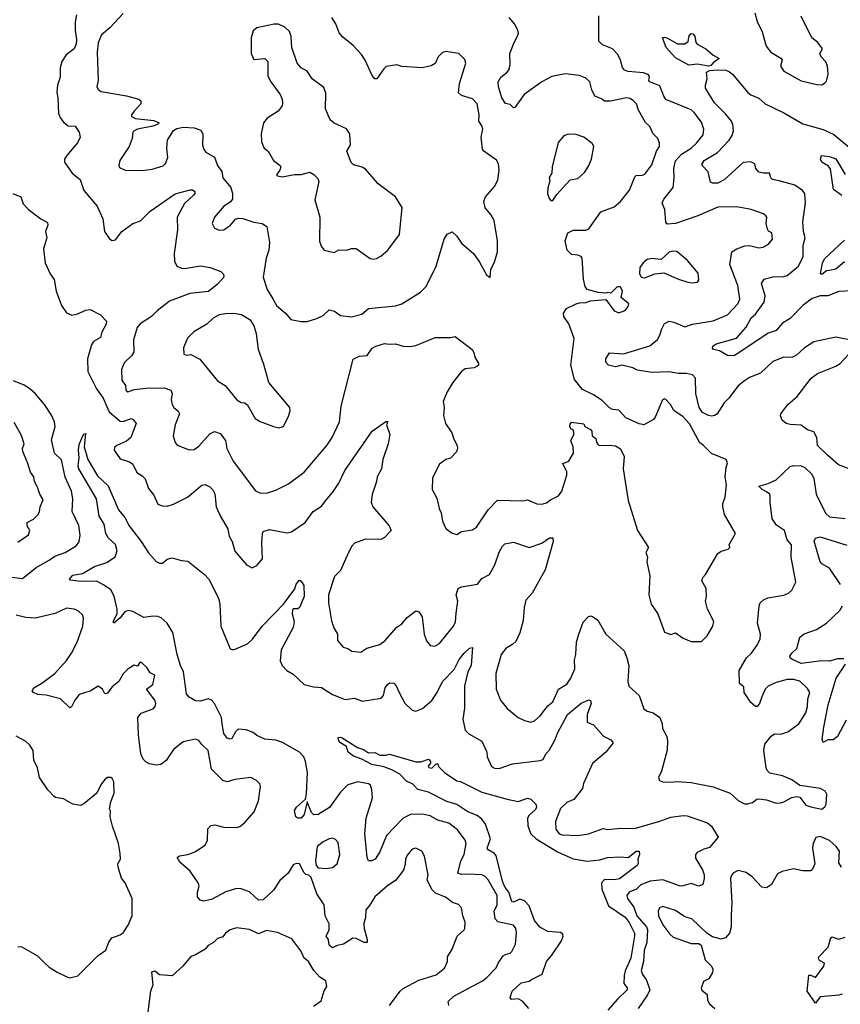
# Model space of a CAD drawing. Extents: x 1690054 to 1842981, y 782881 to 914114.
# Tile 589 of 656: x 1817007 to 1822223, y 847392 to 853651. Entities that reach past the tile are written whole.
import ezdxf

# ---------------------------------------------------------------- set-up
doc = ezdxf.new("R2010")
doc.units = 0

msp = doc.modelspace()

# ---------------------------------------------------------------- linework, layer by layer
at = {"layer": '0CON10XD'}
for points in [[(1817665, 853689.4), (1817580.5, 853599.5), (1817527.3, 853555), (1817505, 853503.3), (1817499.7, 853445), (1817504.5, 853265.5), (1817496.9, 853225), (1817506.9, 853205), (1817525, 853193.5), (1817685, 853166.6), (1817764, 853145), (1817776.2, 853135), (1817776.2, 853115), (1817735, 853068.8), (1817718, 853045), (1817718, 853035), (1817742.6, 853022.6), (1817859.2, 853009.2), (1817892.5, 852995), (1817882.5, 852985), (1817853.8, 852975), (1817756.2, 852955), (1817734.2, 852945), (1817725.8, 852935), (1817720.8, 852895), (1817702.5, 852845), (1817644.2, 852755), (1817635.8, 852725), (1817641.1, 852711.1), (1817677.5, 852695), (1817785, 852691.7), (1817849.1, 852700.9), (1817917.8, 852722.2), (1817932.6, 852737.4), (1817948.9, 852775), (1817941.9, 852835), (1817945.8, 852885), (1817984.5, 852945.5), (1818005, 852958.6), (1818045, 852967.3), (1818115, 852963.6), (1818158.7, 852948.7), (1818170, 852925), (1818168.1, 852855), (1818178, 852825), (1818189.5, 852809.5), (1818245, 852776.7), (1818265, 852723.8), (1818292.5, 852685), (1818298.1, 852645), (1818348, 852585), (1818360, 852545), (1818359.5, 852510.5), (1818345, 852490), (1818305, 852466), (1818244, 852395), (1818230, 852355), (1818245, 852326.7), (1818275, 852312), (1818305, 852316), (1818346.2, 852345), (1818377.7, 852382.3), (1818395, 852390), (1818425, 852387.5), (1818495, 852363.3), (1818547.5, 852355), (1818577, 852337), (1818594.3, 852234.3), (1818589.5, 852185), (1818572.5, 852135), (1818554.4, 852015), (1818580, 851935), (1818615.6, 851875.6), (1818640, 851835), (1818695.4, 851785.4), (1818730, 851745), (1818795, 851731.9), (1818835, 851733.3), (1818895, 851751.4), (1818935, 851770.8), (1818975, 851807.1), (1819007.9, 851797.9), (1819045, 851770), (1819115, 851762.2), (1819181.7, 851778.3), (1819225, 851815.6), (1819395, 851832.5), (1819435.5, 851844.5), (1819555, 851918.1), (1819591.4, 851955), (1819654.3, 852085), (1819705, 852256.2), (1819725, 852288), (1819755, 852302), (1819785.5, 852275.5), (1819815, 852230), (1819892.7, 852162.7), (1819928.8, 852108.8), (1819975, 852030), (1819998.3, 852011.7), (1820002.5, 852065), (1820025, 852110), (1820043.3, 852175), (1820043.3, 852245), (1820023.3, 852375), (1820002.3, 852412.3), (1819966.7, 852455), (1819956.2, 852495), (1819968.8, 852525), (1820026.8, 852593.2), (1820046.6, 852633.4), (1820055.7, 852695), (1820050, 852735), (1820038.3, 852758.3), (1819956.2, 852815), (1819947.9, 852827.9), (1819940.6, 852905), (1819951.1, 852955), (1819945.5, 852975.5), (1819924.6, 853005), (1819927.5, 853045), (1819914.3, 853115), (1819885, 853147.8), (1819815, 853168.8), (1819796.2, 853185), (1819802, 853245), (1819842, 853375), (1819837.3, 853397.3), (1819797.5, 853435), (1819715, 853448), (1819695, 853441.2), (1819666.2, 853415), (1819647.3, 853372.7), (1819621.7, 853358.3), (1819585, 853349.2), (1819565, 853344.3), (1819435, 853354.3), (1819405, 853364.2), (1819337.3, 853352.7), (1819320.7, 853339.3), (1819276, 853275), (1819265, 853273.8), (1819246.8, 853296.8), (1819203, 853393), (1819179.1, 853429.1), (1819126.6, 853486.6), (1819059.8, 853539.8), (1819037.1, 853567.1), (1819017.1, 853625), (1818990.4, 853665)], [(1821679.4, 853695), (1821695, 853640), (1821726.1, 853573.9), (1821753, 853483), (1821781.2, 853445), (1821845, 853406), (1821853.8, 853395), (1821843.8, 853355), (1821864.4, 853324.4), (1821975, 853262.9), (1822075, 853238.8), (1822105, 853237.5), (1822123.6, 853246.4), (1822135, 853260), (1822146, 853305), (1822141.4, 853355), (1822132.1, 853382.1), (1822101.2, 853415), (1822093.8, 853435), (1822110, 853465), (1822081.2, 853505), (1822042.5, 853535), (1821975, 853673.8)], [(1817367.9, 853682.1), (1817359.2, 853635), (1817358.5, 853585), (1817367.2, 853525), (1817365, 853496.7), (1817352.9, 853465), (1817303, 853427), (1817274.4, 853385), (1817264.3, 853345), (1817264.4, 853285.6), (1817246, 853235), (1817242.1, 853187.9), (1817249.4, 853155), (1817254.3, 853055), (1817265.7, 853025), (1817286.4, 852996.4), (1817315, 852975.7), (1817360, 852975), (1817384.3, 852935), (1817390.6, 852905), (1817375, 852868.8), (1817304, 852785), (1817292, 852765), (1817292, 852745), (1817340, 852675), (1817392, 852635), (1817414.2, 852565), (1817499.2, 852465), (1817535.7, 852385.7), (1817546.7, 852305), (1817577, 852257), (1817595, 852247.5), (1817615, 852252.5), (1817656.7, 852305), (1817726.7, 852355), (1817775, 852371.9), (1817835, 852434.4), (1817995, 852544), (1818091.1, 852568.9), (1818105, 852568.8), (1818119.1, 852559.1), (1818120, 852545), (1818112.5, 852535), (1818055, 852481.5), (1818007.5, 852395), (1818009.5, 852315), (1817989.5, 852165), (1817991.4, 852115), (1818006, 852085), (1818035, 852071.1), (1818055, 852069.5), (1818155, 852086.4), (1818217.5, 852075), (1818285, 852050), (1818303.1, 852033.1), (1818304.4, 852015), (1818262.5, 851967.5), (1818207.6, 851922.4), (1818088.7, 851911.3), (1817958.9, 851861.1), (1817879.8, 851800.2), (1817845, 851764.3), (1817772.7, 851717.3), (1817753.1, 851695), (1817730, 851615), (1817732.4, 851537.6), (1817716.7, 851513.3), (1817674.3, 851475), (1817664.5, 851455.5), (1817654.3, 851425), (1817655, 851360), (1817680, 851325), (1817681.2, 851295), (1817695, 851284.4), (1817735, 851301.1), (1817810.9, 851309.1), (1817925, 851311.8), (1817967.5, 851295), (1817975.5, 851275.5), (1817970, 851235), (1817975.8, 851205), (1817985.7, 851185.7), (1818013.3, 851163.3), (1818022.9, 851145), (1817994.3, 851075), (1817982.9, 851005), (1817995, 850962.5), (1818007.3, 850947.3), (1818085, 850915.8), (1818115, 850919.2), (1818145, 850940.6), (1818215, 851018.6), (1818245, 851034.3), (1818281.1, 851021.1), (1818315.3, 850975.3), (1818323.1, 850925), (1818364.4, 850845), (1818506, 850656), (1818533.6, 850643.6), (1818575, 850641.2), (1818635, 850660), (1818715, 850701.4), (1818815, 850774.2), (1818959.4, 850945), (1818993.8, 850996.2), (1819039.4, 851095), (1819050.6, 851195), (1819127, 851493), (1819165, 851513.1), (1819215, 851516.9), (1819247.9, 851562.1), (1819270, 851575), (1819325, 851592), (1819355, 851589.2), (1819395, 851590), (1819445, 851575.7), (1819486.8, 851573.2), (1819525, 851580), (1819648.8, 851631.2), (1819745, 851630.6), (1819775, 851638), (1819882.5, 851555), (1819894, 851535), (1819899.2, 851505), (1819922.5, 851465), (1819922.5, 851455), (1819913.6, 851446.4), (1819895, 851438.8), (1819837.7, 851432.3), (1819815, 851413.8), (1819760, 851345), (1819724.6, 851285.4), (1819698.6, 851225), (1819704.4, 851185), (1819700, 851135), (1819714.2, 851085), (1819754.2, 851025), (1819765.6, 850985), (1819786.7, 850945), (1819789.4, 850925), (1819784, 850905), (1819745.5, 850864.5), (1819715, 850854.3), (1819675, 850826.2), (1819630.3, 850739.7), (1819629.2, 850665), (1819659.3, 850609.3), (1819673.1, 850543.1), (1819686.8, 850516.8), (1819694.2, 850464.2), (1819715, 850417.5), (1819755, 850386.7), (1819785, 850378.8), (1819815, 850398), (1819885, 850408.8), (1819911.2, 850425), (1819985.4, 850535), (1820045, 850596.7), (1820205, 850592.9), (1820235, 850600), (1820295, 850572.5), (1820325, 850571.4), (1820355, 850579.2), (1820380.6, 850599.4), (1820431.2, 850625), (1820454, 850655), (1820485.5, 850755), (1820485, 850776.2), (1820460.2, 850829.8), (1820497.8, 850845), (1820526.9, 850895), (1820526, 850935), (1820510, 850975), (1820529.1, 851015), (1820530, 851030), (1820525, 851043.3), (1820510.5, 851050.5), (1820503.3, 851065), (1820505, 851080), (1820515, 851092.5), (1820593, 851083), (1820600, 851065), (1820635, 851046.2), (1820643.8, 851035), (1820646.7, 851005), (1820668.8, 850988.8), (1820673.8, 850965), (1820685, 850948.8), (1820695, 850944), (1820754.4, 850945.6), (1820795, 850941.2), (1820825, 850922.5), (1820850, 850875), (1820843.8, 850795), (1820873.8, 850595), (1820933.3, 850405), (1821003.3, 850295), (1820986.7, 850265), (1820996.7, 850235), (1820993.8, 850205), (1821012, 850115), (1821006, 849995), (1821021.2, 849935), (1821063.9, 849873.9), (1821105, 849757.5), (1821145, 849742.5), (1821175, 849753.8), (1821225, 849718.8), (1821275, 849697.5), (1821340.5, 849699.5), (1821377.5, 849735), (1821413.3, 849795), (1821418.8, 849825), (1821378.8, 849905), (1821366.2, 849955), (1821373.3, 849985), (1821370, 850035), (1821343.3, 850085), (1821348.8, 850105), (1821366.2, 850125), (1821445, 850257.5), (1821465, 850273.3), (1821510, 850285), (1821520, 850295), (1821517.5, 850315), (1821556, 850385), (1821488, 850505), (1821476.4, 850553.6), (1821476.7, 850575), (1821491.4, 850615), (1821499.2, 850695), (1821491.2, 850745), (1821496.7, 850805), (1821506.7, 850835), (1821497.5, 850855), (1821405, 850893.3), (1821354.2, 850944.2), (1821330.3, 850960.3), (1821265, 851082.5), (1821225, 851127.5), (1821165, 851166.2), (1821143.8, 851205), (1821115, 851236.7), (1821105, 851240), (1821093.3, 851235), (1821046.5, 851123.5), (1821035, 851108.8), (1820973.6, 851076.4), (1820945, 851081.2), (1820860, 851120), (1820815, 851168.8), (1820775, 851173.8), (1820755, 851183.8), (1820709.7, 851229.7), (1820655, 851266), (1820585, 851299.2), (1820533.1, 851363.1), (1820510, 851455), (1820530.5, 851625), (1820497.4, 851717.4), (1820465.7, 851765), (1820464.4, 851785), (1820482, 851815), (1820543.8, 851845), (1820565, 851851.9), (1820605, 851852.9), (1820635, 851864.2), (1820731.7, 851871.7), (1820785, 851800), (1820815, 851787.5), (1820855, 851803.3), (1820875, 851827.5), (1820878.8, 851845), (1820830, 851885), (1820838.6, 851925), (1820825, 851953.8), (1820805, 851953.8), (1820765, 851912.5), (1820745, 851917.5), (1820735, 851912.5), (1820685, 851916.2), (1820613.3, 851935), (1820600.8, 851955), (1820591.4, 852001.4), (1820581.4, 852135), (1820576.1, 852146.1), (1820555, 852153.5), (1820515, 852157.5), (1820486.7, 852186.7), (1820474, 852245), (1820490.8, 852295), (1820526, 852314), (1820605, 852313.4), (1820625, 852320.5), (1820700.3, 852429.7), (1820785, 852461.8), (1820825, 852496), (1820882.8, 852567.2), (1820917.6, 852652.4), (1820925, 852660), (1820965, 852662.9), (1820980.2, 852669.8), (1821025, 852728.8), (1821054.4, 852815.6), (1821073.8, 852845), (1821073.8, 852865), (1821062.9, 852895), (1821034.4, 852925), (1821011.9, 852971.9), (1820985, 852997.5), (1820941.2, 853075), (1820927.1, 853115), (1820907.4, 853137.4), (1820885, 853150.9), (1820865, 853153.1), (1820762.3, 853132.3), (1820725, 853131.9), (1820705, 853147.1), (1820663.8, 853163.8), (1820644.2, 853205.8), (1820630, 853255), (1820605, 853278.6), (1820565.4, 853295.4), (1820473.8, 853306.2), (1820390.5, 853289.5), (1820325, 853256.8), (1820212.9, 853175), (1820155, 853093.3), (1820145, 853090), (1820125, 853110.8), (1820095, 853118), (1820071.2, 853155), (1820050.4, 853225), (1820048.8, 853255), (1820064.3, 853285), (1820104.4, 853315), (1820117.3, 853335), (1820123.9, 853365), (1820122.9, 853435), (1820149.3, 853505), (1820172.1, 853545), (1820177.1, 853565), (1820173.5, 853585), (1820152.5, 853625), (1820118.6, 853665)], [(1822325, 851607.5), (1822195, 851632), (1822055, 851604.2), (1821996, 851565), (1821945, 851517.5), (1821915, 851504.2), (1821865, 851505.5), (1821795, 851478.9), (1821715, 851404.4), (1821645, 851377.5), (1821614.4, 851355), (1821575, 851324.3), (1821515.7, 851244.3), (1821485.7, 851215), (1821440.8, 851145), (1821426.7, 851135), (1821405, 851131.1), (1821385, 851134.6), (1821347.5, 851155), (1821326.5, 851185), (1821305.8, 851275), (1821303, 851373), (1821282.9, 851392.9), (1821245, 851402.5), (1821195, 851402.4), (1821135, 851413.1), (1821025, 851407.8), (1820935, 851422.5), (1820905, 851437.8), (1820835, 851454), (1820795, 851444.4), (1820748.8, 851455), (1820732.5, 851475), (1820732, 851495), (1820756.4, 851533.6), (1820845, 851526.2), (1821011.7, 851578.3), (1821061.4, 851618.6), (1821076.9, 851645), (1821087.8, 851685), (1821105, 851718.8), (1821135, 851734), (1821165, 851729.2), (1821235, 851697.5), (1821284.5, 851715.5), (1821415, 851736.8), (1821505.7, 851775), (1821572.2, 851845), (1821584.4, 851875), (1821571.2, 851961.2), (1821520.4, 852095), (1821534.4, 852175), (1821565, 852194.4), (1821616, 852214), (1821645, 852215.8), (1821705, 852200.6), (1821733.3, 852205), (1821766.4, 852223.6), (1821793.3, 852255), (1821787.5, 852295), (1821766.1, 852306.1), (1821759.5, 852319.5), (1821752, 852355), (1821756, 852395), (1821750, 852405), (1821735, 852416.2), (1821656.7, 852445), (1821565, 852461.9), (1821445, 852458.5), (1821318.6, 852405), (1821175, 852354.8), (1821121.7, 852351.7), (1821114.6, 852364.6), (1821107, 852445), (1821090.9, 852485), (1821100.5, 852509.5), (1821160, 852585), (1821167.7, 852645), (1821164.7, 852705), (1821176, 852754), (1821214.8, 852795.2), (1821275.4, 852834.6), (1821308.6, 852865), (1821350.7, 852919.3), (1821356.7, 852955), (1821340.2, 853000.2), (1821295, 853060.8), (1821275, 853078.1), (1821115, 853144.4), (1821100.4, 853165), (1821075, 853230), (1821012.5, 853255), (1821007.1, 853265), (1821010, 853290), (1821001.7, 853301.7), (1820973.2, 853313.2), (1820875, 853320.5), (1820850.4, 853330.4), (1820837.9, 853347.9), (1820825, 853393.3), (1820809.5, 853429.5), (1820776, 853466), (1820710.9, 853490.9), (1820688.8, 853515), (1820688.4, 853675)], [(1819255, 852128.8), (1819275, 852133.8), (1819302.3, 852147.7), (1819346.2, 852185), (1819421.2, 852285), (1819437.7, 852457.7), (1819396.2, 852525), (1819285, 852606.7), (1819205, 852700), (1819183.9, 852713.9), (1819128.3, 852728.3), (1819112.9, 852742.9), (1819086.7, 852815), (1819110, 852855), (1819106, 852925), (1819085, 852956), (1819005, 852992.5), (1818980.6, 853015), (1818951.4, 853085), (1818953.6, 853183.6), (1818940.7, 853220.7), (1818865.8, 853275.8), (1818835, 853323.3), (1818795, 853343.8), (1818770, 853375), (1818735.8, 853475), (1818733, 853543), (1818722.5, 853575), (1818692.3, 853602.3), (1818652.2, 853622.2), (1818625, 853623.3), (1818585, 853613.3), (1818515, 853598.9), (1818489.9, 853580.1), (1818478.4, 853535), (1818478.5, 853435), (1818495, 853396.7), (1818565, 853403.3), (1818583.3, 853385), (1818585, 853292.5), (1818603.3, 853255), (1818663.3, 853175), (1818676.1, 853146.1), (1818677.7, 853117.7), (1818675, 853103.3), (1818649.7, 853070.3), (1818580, 853025), (1818556, 852995), (1818540.8, 852925), (1818544.2, 852875), (1818560, 852835), (1818586.2, 852815), (1818620, 852755), (1818663.3, 852725), (1818666.7, 852715), (1818660, 852695), (1818640, 852665), (1818645, 852657.5), (1818675, 852651.2), (1818752.7, 852667.3), (1818795, 852667.5), (1818851.7, 852681.7), (1818877.3, 852667.3), (1818902.3, 852642.3), (1818907.7, 852622.3), (1818882.5, 852505), (1818914, 852396), (1818912.7, 852242.7), (1818922.3, 852212.3), (1818942.5, 852185), (1819005, 852170), (1819035, 852187.5), (1819085, 852186.7), (1819115, 852195.8), (1819145, 852195.6), (1819235, 852133.3), (1819255, 852128.8)], [(1821385, 853354.6), (1821315, 853368.8), (1821261.1, 853361.1), (1821175, 853408.5), (1821115.8, 853475), (1821093.9, 853536.1), (1821105, 853540), (1821125, 853534), (1821187.7, 853497.7), (1821235, 853496.9), (1821257, 853513), (1821261.7, 853548.3), (1821275, 853562.5), (1821285, 853560), (1821297.5, 853545), (1821305.7, 853505.7), (1821313.8, 853495), (1821368.8, 853465), (1821415, 853426.2), (1821452.5, 853405), (1821415, 853377.5), (1821400.7, 853359.3), (1821385, 853354.6)], [(1822296.7, 851926.7), (1822215, 851922.9), (1822145, 851895.4), (1822095, 851896.1), (1822045, 851879.2), (1821985.6, 851835), (1821905, 851751.8), (1821855, 851722.2), (1821815, 851674.6), (1821765, 851657.3), (1821577.3, 851532.7), (1821546.7, 851515), (1821505.7, 851515.7), (1821455, 851546), (1821416.7, 851555), (1821410, 851565), (1821412.5, 851575), (1821435, 851591.1), (1821564.3, 851625.7), (1821625, 851695.6), (1821656.5, 851755), (1821685, 851780), (1821740, 851855), (1821745.3, 851895), (1821723.3, 851975), (1821738.8, 852001.2), (1821795, 852017.1), (1821865, 852019.1), (1821885, 852025.5), (1821957.8, 852085), (1821986.5, 852145), (1821987.8, 852215), (1821999.2, 852265), (1821989.2, 852305), (1821985.6, 852365), (1822001.8, 852485), (1821997.5, 852545), (1821982.9, 852565), (1821935, 852598.5), (1821834.5, 852625.5), (1821792, 852635), (1821782.5, 852645), (1821772.5, 852675), (1821735, 852674.4), (1821705, 852681.9), (1821685.7, 852705), (1821680.8, 852735), (1821655, 852748), (1821605, 852742.9), (1821485, 852632.2), (1821445, 852612.5), (1821411.4, 852611.4), (1821397.5, 852617.5), (1821382.7, 852682.7), (1821344.3, 852724.3), (1821344.4, 852735), (1821357.1, 852755), (1821442.9, 852807.1), (1821517.3, 852885), (1821536.4, 852915), (1821543.8, 852945), (1821539.7, 852985), (1821531.3, 853005), (1821493.1, 853053.1), (1821423, 853123), (1821366.7, 853215), (1821365.5, 853235), (1821376, 853274), (1821372.6, 853317.4), (1821391.7, 853328.3), (1821445, 853331.5), (1821495, 853329.2), (1821519.5, 853319.5), (1821538.9, 853305), (1821635, 853188.6), (1821654.1, 853174.1), (1821705, 853151.8), (1821746, 853115), (1821865, 853057.8), (1821985, 852988.8), (1822115, 852953.1), (1822181.9, 852921.9), (1822295, 852828.1)], [(1820385, 852500), (1820395, 852502.5), (1820420.7, 852539.3), (1820505, 852632.5), (1820555, 852642), (1820599.3, 852680.7), (1820624, 852725), (1820642, 852765), (1820657.5, 852845), (1820645, 852863.8), (1820593.3, 852905), (1820545, 852920), (1820493, 852923), (1820465, 852912.5), (1820430.5, 852869.5), (1820392, 852715), (1820388.8, 852675), (1820373.3, 852645), (1820377.5, 852625), (1820363, 852583), (1820362.5, 852545), (1820372.5, 852515), (1820385, 852500)], [(1822232.9, 852532.9), (1822180.5, 852570.5), (1822160.6, 852700.6), (1822148.8, 852718.8), (1822105, 852745.8), (1822097.3, 852765), (1822102.9, 852787.1), (1822155, 852781.5), (1822195, 852766.2), (1822255, 852666.2)], [(1816963.3, 852545), (1817013.9, 852523.9), (1817029.5, 852479.5), (1817063.3, 852445), (1817140, 852385), (1817182.7, 852362.7), (1817185.8, 852345), (1817170, 852305), (1817179.2, 852265), (1817158.9, 852195), (1817169.1, 852105), (1817200, 852035), (1817225, 852000), (1817237.8, 851925), (1817273.3, 851833.3), (1817305, 851788), (1817337.3, 851772.7), (1817375, 851781.9), (1817426.7, 851805), (1817455, 851809.6), (1817520.4, 851775), (1817558.4, 851735), (1817555.4, 851715), (1817529.1, 851665), (1817520, 851630), (1817475.7, 851605), (1817463.1, 851585), (1817437.5, 851495), (1817438.8, 851415), (1817494, 851305), (1817538.1, 851245), (1817575, 851158.9), (1817645, 851098.1), (1817665, 851097.5), (1817715, 851115.7), (1817728.9, 851108.9), (1817747.1, 851085), (1817713.1, 850995), (1817685, 850972.2), (1817623.8, 850945), (1817609.4, 850930.6), (1817607.1, 850915), (1817645, 850859.2), (1817705, 850840), (1817725.5, 850825.5), (1817751.7, 850771.7), (1817785, 850752), (1817803.2, 850733.2), (1817825, 850670), (1817858.3, 850628.3), (1817885, 850572), (1817911.3, 850561.3), (1817945, 850558.1), (1817985, 850570.6), (1818073.7, 850616.3), (1818165, 850692), (1818185, 850696), (1818215, 850681.4), (1818235, 850662.5), (1818247.6, 850637.6), (1818255.8, 850555), (1818282.1, 850492.1), (1818328.8, 850415), (1818338.3, 850368.3), (1818358, 850335), (1818375, 850272.5), (1818447.5, 850185), (1818485, 850166.7), (1818515, 850181.2), (1818550, 850225), (1818546.7, 850325), (1818549.4, 850385), (1818555, 850398.6), (1818595, 850409.6), (1818705, 850390), (1818735, 850395.7), (1818820.6, 850455), (1818872.5, 850525), (1818925, 850559.4), (1818952.5, 850595), (1819001.9, 850655), (1819034.4, 850705.6), (1819072.5, 850785), (1819248, 851035), (1819335, 851097.5), (1819347, 851097), (1819337.5, 851075), (1819360, 851015), (1819350, 850955), (1819315.8, 850855), (1819305.6, 850795), (1819278.6, 850745), (1819274.4, 850715), (1819247.2, 850632.8), (1819241.5, 850585), (1819250.8, 850555), (1819355, 850433.3), (1819368, 850405), (1819325, 850360), (1819302.3, 850347.7), (1819205, 850348.1), (1819135.5, 850324.5), (1819117.1, 850305), (1819096.6, 850263.4), (1819045, 850150), (1819007.4, 850112.6), (1818970, 849995), (1818969.5, 849945), (1818989.3, 849829.3), (1819004.2, 849785), (1819027.5, 849745), (1819026, 849705), (1819062.6, 849662.6), (1819092.5, 849655), (1819117.7, 849637.7), (1819175, 849630), (1819213.4, 849656.6), (1819295, 849679.5), (1819327, 849703), (1819405, 849790), (1819435, 849811.2), (1819469.3, 849850.7), (1819525, 849894), (1819545, 849886.2), (1819564.3, 849855), (1819578.9, 849745), (1819592.5, 849702.5), (1819615, 849674), (1819645, 849668), (1819675, 849686.2), (1819765, 849796), (1819776.3, 849823.7), (1819780.9, 849879.1)], [(1822249, 852111), (1822195, 852065.6), (1822154.3, 852055.7), (1822135.8, 852054.2), (1822105, 852032), (1822097.5, 852035), (1822110.6, 852105), (1822125, 852133.1), (1822249.7, 852250.3)], [(1821285, 851978.6), (1821315, 851982), (1821323.8, 851995), (1821318.8, 852038.8), (1821251.2, 852121.2), (1821185, 852178), (1821159.5, 852180.5), (1821135, 852173.8), (1821084.1, 852125.9), (1821025, 852132.7), (1820995, 852127.5), (1820970, 852105), (1820949.2, 852075), (1820947.5, 852035), (1820957, 852017), (1820970.7, 852010.7), (1820985, 852011.2), (1821044.4, 852035.6), (1821102.3, 852042.3), (1821195, 852000.6), (1821253.2, 851983.2), (1821285, 851978.6)], [(1818655, 851057.5), (1818675, 851062.5), (1818685, 851070), (1818715, 851130), (1818726.7, 851165), (1818723.3, 851185), (1818590, 851345), (1818558.8, 851458.8), (1818524.2, 851555), (1818512.5, 851655), (1818497.5, 851705), (1818475, 851738.8), (1818415.8, 851775.8), (1818365, 851784), (1818315, 851781.4), (1818275, 851774.2), (1818235.6, 851754.4), (1818196.2, 851715), (1818113.3, 851666.7), (1818074.4, 851625.6), (1818047.5, 851565), (1818050, 851525), (1818065, 851517.5), (1818095, 851523.3), (1818152.5, 851492.5), (1818263.8, 851355), (1818313.3, 851325), (1818386.7, 851235), (1818415, 851217.5), (1818436.4, 851216.4), (1818452.5, 851205), (1818503.8, 851115), (1818535, 851096.2), (1818620, 851065), (1818655, 851057.5)], [(1822325, 850778.6), (1822212.2, 850822.2), (1822142.4, 850882.4), (1822078.1, 850945), (1822074, 850995), (1822055, 851032), (1822015, 851044.3), (1821975, 851072.7), (1821905, 851077.5), (1821880, 851085), (1821854.3, 851105), (1821842.4, 851132.4), (1821844.4, 851145), (1821889.4, 851205), (1821948.5, 851255), (1822037.2, 851372.8), (1822077.6, 851402.4), (1822195, 851447.5), (1822222, 851465), (1822332.5, 851585)], [(1816957.6, 850107.6), (1817025, 850099.6), (1817112.1, 850167.9), (1817195, 850214.5), (1817229.1, 850240.9), (1817295.8, 850265), (1817365, 850306.9), (1817385, 850331.2), (1817391.8, 850375), (1817381.9, 850435), (1817341.2, 850525), (1817344.5, 850604.5), (1817336.9, 850655), (1817295, 850743.8), (1817272.7, 850852.7), (1817226.9, 850895), (1817209.4, 850980.6), (1817231.9, 851065), (1817227.8, 851095), (1817207.9, 851137.9), (1817164.7, 851204.7), (1817105.6, 851275), (1817071.4, 851305), (1817035, 851328.7), (1816968, 851355)], [(1816995, 850330.6), (1817063, 850377), (1817070, 850405), (1817053.6, 850433.6), (1817053.8, 850455), (1817094.6, 850475.4), (1817123.8, 850505), (1817132, 850525), (1817136.2, 850555), (1817155, 850600), (1817134, 850635), (1817120.3, 850680.3), (1817101.4, 850715), (1817095.8, 850745), (1817074.3, 850775), (1817059.3, 850829.3), (1817027, 850907), (1817023.5, 850925), (1817035.4, 850955), (1817017.8, 851007.8), (1816970.8, 851090.8)], [(1819734, 847385), (1819729.5, 847410.5), (1819766.4, 847443.6), (1819947.9, 847542.1), (1819976.1, 847563.9), (1820036, 847625), (1820048, 847655), (1820080.3, 847699.7), (1820095, 847710), (1820125, 847717.1), (1820135, 847728), (1820158.8, 847775), (1820165.8, 847845.8), (1820160.8, 847875), (1820146.2, 847895), (1820047.2, 847917.2), (1820030, 847935), (1820022.8, 847985), (1820041.2, 848025), (1820041.8, 848085), (1819985, 848184.5), (1819965.2, 848205.2), (1819945, 848215.4), (1819859.8, 848219.8), (1819815, 848218.2), (1819791.4, 848225), (1819812, 848305), (1819831.8, 848345), (1819845.6, 848415), (1819838.6, 848435), (1819790.6, 848500.6), (1819735, 848543.1), (1819665, 848563.8), (1819615, 848590.4), (1819575, 848599.6), (1819495, 848601.4), (1819445, 848575.5), (1819338.4, 848465), (1819295, 848362), (1819266, 848315), (1819245, 848304), (1819225, 848303.8), (1819215.6, 848325.6), (1819200.8, 848475), (1819210, 848575), (1819249.6, 848705), (1819246.2, 848756.2), (1819235.7, 848785), (1819225, 848792.9), (1819155.5, 848805.5), (1819092.7, 848787.3), (1819045, 848741.4), (1818975.7, 848644.3), (1818905, 848598.8), (1818876.2, 848596.2), (1818861.1, 848611.1), (1818835, 848680), (1818815, 848598.6), (1818795, 848575.8), (1818773.8, 848575), (1818761.9, 848585), (1818754.2, 848625), (1818765.7, 848645), (1818823.6, 848696.4), (1818828.8, 848731.2), (1818836.2, 848865), (1818824.3, 848935), (1818811.9, 848965), (1818784.3, 848995), (1818676.3, 849056.3), (1818635, 849071.9), (1818565, 849078), (1818515, 849101.4), (1818490.8, 849120.8), (1818447.1, 849137.1), (1818395, 849140.5), (1818378.5, 849125), (1818355, 849082.5), (1818345, 849078.6), (1818325, 849083.1), (1818305, 849114), (1818294.6, 849175), (1818288.8, 849215), (1818244.7, 849304.7), (1818225, 849325.7), (1818205, 849334.4), (1818155, 849318.5), (1818125, 849320.4), (1818085, 849344.4), (1818066.3, 849366.3), (1818047.1, 849505), (1818028.1, 849545), (1818006.8, 849616.8), (1817981, 849755), (1817945.1, 849815.1), (1817905, 849849.2), (1817885, 849858.2), (1817855, 849860), (1817795, 849850.6), (1817725, 849888.2), (1817695.4, 849894.6), (1817675, 849886.7), (1817645, 849848.1), (1817604, 849814), (1817600, 849825), (1817626.2, 849873.8), (1817626.9, 849905), (1817606.4, 849986.4), (1817586.2, 850026.2), (1817539.5, 850059.5), (1817495, 850081.1), (1817395, 850080.9), (1817327.5, 850087.5), (1817324, 850095), (1817345, 850120.8), (1817405, 850130.8), (1817482, 850175), (1817560.1, 850199.9), (1817612.8, 850237.2), (1817625.6, 850275), (1817615, 850314.2), (1817570.9, 850355), (1817553.6, 850385), (1817543.6, 850445), (1817511.1, 850495), (1817493.8, 850605), (1817383.5, 850796.5), (1817378.2, 850815), (1817385.5, 850865), (1817380.3, 850915), (1817385, 850950), (1817405, 851002.5), (1817415, 851016.7), (1817425, 851020), (1817415.7, 850935), (1817439.2, 850855), (1817501.4, 850751.4), (1817568, 850688), (1817634.7, 850534.8), (1817675, 850485.7), (1817702.8, 850432.7), (1817778.9, 850335), (1817825, 850262.2), (1817875, 850207.5), (1817895, 850196), (1817915, 850196), (1817945, 850222), (1817975, 850231.2), (1818035, 850213.8), (1818075, 850210), (1818182, 850125), (1818209.2, 850095), (1818269.5, 849975), (1818278.2, 849935), (1818285.6, 849795), (1818345, 849651.1), (1818365, 849646.5), (1818455, 849683.8), (1818487, 849713), (1818547.1, 849795), (1818624.3, 849875), (1818684, 849936), (1818756.1, 850033.9), (1818765, 850062.5), (1818785, 850087.5), (1818795, 850082.5), (1818812, 850055), (1818815.8, 849985), (1818785, 849913.8), (1818775, 849906), (1818745, 849905.7), (1818741.7, 849898.3), (1818738.9, 849875), (1818751.5, 849825), (1818745, 849787.5), (1818668.6, 849645), (1818662.9, 849575), (1818675, 849546.2), (1818703.8, 849515), (1818745, 849491.4), (1818815, 849425.8), (1818875, 849410.6), (1818925, 849405.6), (1818995, 849361.9), (1819075, 849330), (1819135, 849339.2), (1819185, 849318.8), (1819305, 849338), (1819319.2, 849355), (1819330, 849405), (1819343.8, 849425), (1819360, 849435), (1819384.2, 849434.2), (1819395, 849425.8), (1819420.8, 849369.2), (1819455, 849307.1), (1819501.3, 849261.3), (1819525, 849255.8), (1819568.2, 849271.8), (1819627.1, 849322.9), (1819661.4, 849375), (1819695, 849444.5), (1819769.2, 849520.8), (1819801.1, 849585), (1819831.5, 849625), (1819865, 849655.8), (1819885, 849660), (1819877.3, 849545), (1819855.4, 849505), (1819833.6, 849416.4), (1819835.3, 849275), (1819824.7, 849205.3), (1819839.5, 849135), (1819861.2, 849111.2), (1819944.6, 849064.6), (1819975.8, 848995), (1819978, 848965), (1820005, 848904), (1820025, 848893.3), (1820055, 848891.4), (1820139.4, 848920.6), (1820315, 848941.2), (1820335, 848948.8), (1820350.6, 848985), (1820375, 849009.1), (1820409.3, 849070.7), (1820425.3, 849115), (1820488.4, 849235), (1820575, 849307.1), (1820625, 849328.8), (1820635, 849322.5), (1820640, 849305), (1820613.1, 849235), (1820613.8, 849185), (1820655, 849168), (1820716.9, 849096.9), (1820765, 849072.5), (1820780, 849055), (1820733.1, 848995), (1820647.1, 848922.9), (1820590.9, 848795), (1820585, 848764.2), (1820529.2, 848695), (1820484.2, 848675), (1820445, 848637.5), (1820412.2, 848555), (1820415.5, 848505), (1820436.5, 848476.5), (1820455, 848469.2), (1820555, 848466.5), (1820623.3, 848475), (1820715, 848510.5), (1820745, 848504.6), (1820825, 848511.2), (1820915, 848509.3), (1821075, 848555.5), (1821145, 848582.5), (1821225, 848592.3), (1821250.5, 848590.5), (1821378.8, 848545), (1821405, 848523.8), (1821446.2, 848455), (1821391.7, 848388.3), (1821355, 848378.9), (1821312.5, 848357.5), (1821302.9, 848345), (1821302.2, 848322.2), (1821347.6, 848247.6), (1821357.3, 848215), (1821358.6, 848191.4), (1821348.6, 848155), (1821325, 848143.3), (1821275, 848160.5), (1821215, 848143.6), (1821200, 848145), (1821095, 848182.9), (1821015, 848176.1), (1820955, 848151.5), (1820927.1, 848125), (1820880.8, 848105), (1820867.1, 848085), (1820870, 848065), (1820910.7, 848010.7), (1820930, 847955), (1820992.2, 847885), (1820998, 847865), (1820994, 847785), (1820976.4, 847735), (1820971.6, 847665), (1820956.5, 847606.5), (1820965, 847582.5), (1820991.1, 847545), (1821013.1, 847485), (1820998.1, 847451.9), (1820939.2, 847365)], [(1819780.9, 849879.1), (1819791.1, 849955), (1819781.4, 849995), (1819794.2, 850035), (1819815, 850045.6), (1819916.4, 850063.6), (1819945, 850100), (1819994, 850125), (1820027.1, 850185), (1820055, 850266), (1820075, 850304), (1820090.9, 850319.1), (1820145, 850330.8), (1820245, 850295.8), (1820325, 850324), (1820375, 850358), (1820395, 850357.5), (1820398.1, 850335), (1820347.9, 850155), (1820265.4, 850005), (1820225, 849962), (1820212.7, 849915), (1820208.1, 849831.9), (1820186.2, 849753.8), (1820161, 849699), (1820142.5, 849682.5), (1820096, 849655), (1820067.1, 849615), (1820034.3, 849494.3), (1820035.8, 849395), (1820062.5, 849325), (1820105, 849272), (1820175, 849215.8), (1820215.6, 849195.6), (1820253.9, 849186.1), (1820280, 849195), (1820315, 849226), (1820365, 849290), (1820395, 849316), (1820432.2, 849395), (1820485, 849426.9), (1820511.1, 849465), (1820535.5, 849525), (1820532.6, 849582.6), (1820542.7, 849615), (1820547.1, 849695), (1820560.8, 849745), (1820588.7, 849821.3), (1820621.2, 849855), (1820635, 849860.8), (1820648.3, 849858.3), (1820681.2, 849835), (1820732, 849745), (1820848.6, 849638.6), (1820865.4, 849595.4), (1820878.1, 849545), (1820872.5, 849445), (1820879.2, 849415), (1820944.5, 849354.5), (1820975, 849271.2), (1820995, 849256), (1821034.2, 849244.2), (1821075.6, 849215.6), (1821090, 849175), (1821092, 849145), (1821120, 849095), (1821125.7, 849064.3), (1821123.2, 849006.8), (1821086, 848875), (1821067.5, 848835), (1821074.6, 848814.6), (1821095, 848806.9), (1821145, 848803.5), (1821185, 848808.8), (1821275, 848802), (1821416.1, 848773.9), (1821523.8, 848735), (1821575, 848687.5), (1821615, 848666.9), (1821635, 848665.7), (1821665, 848674.3), (1821693.6, 848696.4), (1821705, 848698.1), (1821755, 848693.1), (1821815, 848672), (1821843.9, 848673.9), (1821865, 848678.8), (1821915, 848706.2), (1821945, 848713.3), (1821965, 848710), (1822005, 848657.5), (1822035, 848647.5), (1822105, 848632.5), (1822125, 848647.5), (1822133.3, 848665), (1822137, 848727), (1822126.2, 848746.2), (1822097.5, 848765), (1821965, 848783.3), (1821915, 848818.8), (1821855, 848844), (1821775, 848861.2), (1821758.6, 848878.6), (1821752.9, 848895), (1821738.1, 849005), (1821744.3, 849045), (1821783.9, 849096.1), (1821805, 849110.8), (1821845, 849110.4), (1821890, 849125), (1821959.4, 849175), (1822003.5, 849245), (1822015.5, 849285), (1822016.7, 849335), (1822029.5, 849375), (1822015, 849400), (1821965.4, 849445.4), (1821925, 849457.7), (1821885, 849457.8), (1821815, 849438), (1821764.5, 849415.5), (1821746, 849395), (1821725, 849346.7), (1821709.2, 849305), (1821695, 849286.2), (1821685, 849286.2), (1821655, 849310), (1821613.1, 849375), (1821610, 849410), (1821582, 849432), (1821580.4, 849515), (1821626.3, 849593.7), (1821659.6, 849625), (1821695.5, 849675), (1821713.3, 849715), (1821716.9, 849745), (1821697.5, 849815), (1821706.5, 849925), (1821713.3, 849945), (1821735, 849963.3), (1821763.6, 849976.4), (1821865, 849992.9), (1821894.4, 850005.6), (1821916, 850025), (1821940.8, 850075), (1821911.4, 850235), (1821913.9, 850313.9), (1821885.6, 850345), (1821869.5, 850405), (1821817.8, 850437.8), (1821789.2, 850479.2), (1821776.4, 850585), (1821778.2, 850625), (1821774.5, 850635), (1821755, 850649.5), (1821726.4, 850665), (1821705, 850686.7), (1821765, 850702.9), (1821814.8, 850725.2), (1821905, 850810.6), (1821925, 850816.7), (1821975, 850815.6), (1821998.8, 850805), (1822042.7, 850762.7), (1822054, 850735), (1822068.9, 850635), (1822128.8, 850515), (1822155, 850491.2), (1822255, 850480)], [(1822225, 850060.8), (1822155, 850165.6), (1822105, 850193.1), (1822095, 850204.4), (1822057, 850337), (1822065.6, 850355), (1822095, 850363.5), (1822265, 850310)], [(1819356.9, 847385), (1819424.5, 847475), (1819445, 847493.6), (1819545, 847545.6), (1819655, 847580), (1819707.6, 847622.4), (1819725.7, 847665), (1819725.7, 847695), (1819756.8, 847743.2), (1819787.5, 847825), (1819832, 847865), (1819836, 847875), (1819838.8, 847915), (1819824.3, 847954.3), (1819816, 848005), (1819797, 848027), (1819758.8, 848038.8), (1819713, 848073), (1819649.6, 848099.6), (1819629.4, 848119.4), (1819597.7, 848182.3), (1819604, 848215), (1819580.8, 848335), (1819563.8, 848365), (1819525, 848385.5), (1819502.1, 848377.9), (1819470.6, 848339.4), (1819460, 848315), (1819457.6, 848282.4), (1819445.5, 848244.5), (1819397.9, 848182.1), (1819344.4, 848145), (1819265.3, 848074.7), (1819229.5, 848020.5), (1819206.4, 847993.6), (1819204.4, 847945), (1819193.7, 847906.3), (1819195.6, 847875), (1819216.2, 847805), (1819215.4, 847784.6), (1819196.7, 847785), (1819145, 847811.4), (1819125, 847813.8), (1819065.6, 847774.4), (1819025, 847766), (1818995, 847750.8), (1818975, 847769.2), (1818970, 847805), (1818954.3, 847825), (1818973.5, 847865), (1818974.3, 847904.3), (1818949.4, 847955), (1818941.8, 848025), (1818895.7, 848095), (1818858.9, 848198.9), (1818845, 848213.3), (1818825, 848217.5), (1818815, 848227.5), (1818785, 848286.2), (1818765, 848287.5), (1818745, 848279.2), (1818713.8, 848225), (1818660.5, 848179.5), (1818621.1, 848118.9), (1818553.8, 848056.2), (1818525, 848054.4), (1818467, 848107), (1818415, 848127.3), (1818385, 848128.8), (1818316.9, 848106.9), (1818225, 848058.5), (1818175, 848048.1), (1818153.4, 848053.4), (1818136.4, 848076.4), (1818136, 848105), (1818147.1, 848145), (1818141.2, 848165), (1818089.3, 848239.3), (1818024.3, 848295), (1818006.7, 848325), (1818023, 848337), (1818075, 848344.2), (1818119.1, 848360.9), (1818186.6, 848403.4), (1818201.1, 848435), (1818203, 848507), (1818220.9, 848529.1), (1818247.3, 848532.7), (1818305, 848517.5), (1818385, 848515.8), (1818405, 848522.5), (1818436.2, 848545), (1818498, 848615), (1818524.2, 848685.8), (1818537.7, 848777.7), (1818533.6, 848793.6), (1818512.5, 848815), (1818475, 848833.3), (1818375, 848821.4), (1818325, 848805.5), (1818298.1, 848815), (1818226.2, 848886.2), (1818205.5, 849005), (1818164.2, 849044.2), (1818145, 849069.4), (1818125, 849076.7), (1818045, 849060.5), (1817985, 849011.4), (1817938.3, 848941.7), (1817903.4, 848916.6), (1817875, 848912.9), (1817830.8, 848920.8), (1817810.8, 848930.8), (1817791.2, 848951.2), (1817776.2, 848985), (1817761.5, 849105), (1817758.1, 849215), (1817777.9, 849242.1), (1817855, 849270.8), (1817868.6, 849285), (1817872.9, 849305), (1817865.8, 849325), (1817813.3, 849395), (1817854, 849425), (1817865.5, 849485.5), (1817835, 849498.8), (1817815, 849533.3), (1817780, 849565), (1817770, 849565), (1817755, 849542.5), (1817735, 849547.5), (1817695.8, 849524.2), (1817665, 849493.3), (1817637.5, 849445), (1817595, 849410), (1817565, 849370.8), (1817555, 849366.2), (1817545, 849370), (1817532.7, 849395), (1817505, 849414.6), (1817455, 849383.5), (1817425.4, 849374.6), (1817385, 849360.6), (1817356.7, 849325), (1817335, 849283.3), (1817325, 849276.7), (1817265, 849333.1), (1817175, 849357.1), (1817121.7, 849361.7), (1817095, 849374), (1817086.7, 849385), (1817096.7, 849405), (1817147.2, 849432.8), (1817230, 849495), (1817305, 849578.6), (1817336.3, 849623.6), (1817372.3, 849695), (1817408.9, 849795), (1817412.5, 849845), (1817407.5, 849865), (1817380.9, 849890.9), (1817355, 849904.2), (1817305, 849911.4), (1817232.5, 849877.5), (1817105, 849847.2), (1817045, 849851.6), (1816985, 849865.9)], [(1822245, 849588.1), (1822205, 849588.2), (1822155, 849573.9), (1822105.3, 849575.3), (1821975, 849558.8), (1821915.6, 849585.6), (1821904.2, 849595), (1821902.5, 849605), (1821914.2, 849625), (1821947.8, 849655), (1821965, 849726.2), (1821993.8, 849746.2), (1822072.9, 849775), (1822135, 849815.4), (1822219.4, 849895), (1822237.1, 849925)], [(1822260.8, 849199.2), (1822205, 849095.7), (1822177.1, 849072.9), (1822145, 849073.3), (1822115, 849057.5), (1822108.8, 849075), (1822117.8, 849155), (1822146.5, 849295), (1822197.6, 849465), (1822257.1, 849555)], [(1816995, 847757.5), (1817015, 847759.2), (1817119.8, 847699.8), (1817166, 847655), (1817195, 847628), (1817245, 847596), (1817306.1, 847566.1), (1817325, 847560), (1817375.6, 847574.4), (1817505, 847703.3), (1817553.9, 847736.1), (1817572.3, 847787.7), (1817592.5, 847815), (1817645, 847833.3), (1817665, 847847.5), (1817696.2, 847895), (1817721.2, 847955), (1817722.5, 848065), (1817676.2, 848165), (1817654, 848195), (1817632, 848265), (1817631.2, 848285), (1817647.5, 848315), (1817645, 848350), (1817634, 848415), (1817596, 848525), (1817582, 848585), (1817583, 848623), (1817577.5, 848635), (1817585, 848680), (1817606.2, 848735), (1817605, 848807.5), (1817595, 848827.5), (1817585, 848833.3), (1817565, 848833.3), (1817545, 848820), (1817521.7, 848788.3), (1817496.4, 848733.6), (1817415, 848665.8), (1817393.9, 848656.1), (1817345, 848664), (1817285, 848697.5), (1817235, 848706.2), (1817225, 848713.3), (1817186, 848755), (1817133.3, 848833.3), (1817118.8, 848895), (1817097.1, 848945), (1817091.8, 849005), (1817070, 849040), (1817044.1, 849064.1), (1816985, 849097.3)], [(1820243.1, 847365), (1820203.3, 847413.3), (1820175, 847426.7), (1820133.5, 847423.5), (1820124.2, 847435), (1820136.9, 847475), (1820195, 847529.2), (1820245, 847540.6), (1820260.2, 847549.8), (1820327.1, 847585), (1820354.6, 847665), (1820390.5, 847705), (1820451.8, 847795), (1820460.9, 847825), (1820459.1, 847839.1), (1820445, 847849.5), (1820365, 847855.3), (1820313.7, 847883.7), (1820278.8, 847925), (1820245, 848018.2), (1820215, 848049.8), (1820185, 848060.6), (1820145, 848042.1), (1820135, 848045.5), (1820116.1, 848105), (1820093.6, 848135), (1820078.9, 848168.9), (1820035, 848336), (1820025, 848351.9), (1819984.6, 848374.6), (1819978.9, 848385), (1819998.7, 848445), (1819968.3, 848538.3), (1819945, 848569.1), (1819915, 848593.1), (1819856.2, 848616.2), (1819785, 848661.9), (1819722.5, 848682.5), (1819605, 848740.5), (1819538.1, 848758.1), (1819505, 848792), (1819465, 848811.2), (1819424, 848855), (1819372.6, 848882.6), (1819322.4, 848902.4), (1819245, 848917.1), (1819181.3, 848951.3), (1819128.8, 848968.8), (1819095.6, 848995.6), (1819085, 849031.2), (1819045, 849054.4), (1819035, 849066.7), (1819032, 849088), (1819045, 849091.3), (1819056.2, 849086.2), (1819155, 849024.2), (1819191.7, 849011.7), (1819225, 848990), (1819265, 848993.3), (1819297, 848977), (1819335, 848976.7), (1819357, 848983), (1819525, 848932.9), (1819556.7, 848933.3), (1819605, 848950), (1819618.6, 848935), (1819618, 848925), (1819602.9, 848907.1), (1819608.3, 848898.3), (1819625.7, 848894.3), (1819655, 848920), (1819665, 848920), (1819670, 848905), (1819706.2, 848865), (1819785, 848812.9), (1819807.9, 848807.9), (1819945, 848740.6), (1820105, 848695.4), (1820175, 848681.5), (1820235, 848702.5), (1820255, 848696.7), (1820286.7, 848665), (1820292.8, 848645), (1820285, 848630.8), (1820244.8, 848595.2), (1820235.3, 848575), (1820237.8, 848527.8), (1820256, 848476), (1820290, 848445), (1820425, 848361.6), (1820525, 848316.9), (1820615, 848302.3), (1820695, 848310.9), (1820743.4, 848326.6), (1820825, 848330.8), (1820875, 848326.2), (1820924.7, 848365.3), (1820944, 848365), (1820947.2, 848345), (1820935.8, 848315), (1820938.3, 848288.3), (1820932, 848275), (1820819.5, 848190.5), (1820785, 848183), (1820724.5, 848185.5), (1820705.7, 848164.3), (1820707, 848125), (1820748.8, 848018.8), (1820855, 847945.8), (1820881.6, 847911.6), (1820914, 847845), (1820915.2, 847825), (1820892, 847685), (1820854.8, 847605), (1820848.4, 847575), (1820847.1, 847525), (1820867.8, 847497.8), (1820868, 847485), (1820806.2, 847425), (1820746.4, 847355)], [(1818955, 848255.8), (1818995, 848261.9), (1819023.8, 848286.2), (1819041.1, 848345), (1819030.3, 848420.3), (1819015, 848440), (1818995, 848449.2), (1818973.3, 848445), (1818935, 848425.7), (1818898.1, 848395), (1818887.1, 848305), (1818891.4, 848275), (1818905, 848260.8), (1818955, 848255.8)], [(1822230, 848265), (1822215, 848292.5), (1822218.1, 848365), (1822196.2, 848396.2), (1822155, 848434), (1822095, 848460), (1822067, 848453), (1822050, 848415), (1822046.2, 848385), (1822062, 848285), (1822045, 848247.5), (1822035, 848240), (1821985, 848240.8), (1821926.8, 848253.2), (1821853.4, 848236.6), (1821825, 848222), (1821785, 848153.3), (1821755, 848132.5), (1821725, 848137.5), (1821663.2, 848203.2), (1821625, 848230.8), (1821575, 848244), (1821545, 848228), (1821532.9, 848215), (1821525.6, 848194.4), (1821534.4, 848035), (1821529.1, 847959.1), (1821528.5, 847885), (1821518.1, 847845), (1821494.3, 847815.7), (1821465, 847805.8), (1821411.7, 847821.7), (1821375.7, 847845.7), (1821280, 847935), (1821235, 847948.8), (1821175, 847989.1), (1821095, 848014.6), (1821074.7, 848005.3), (1821064.4, 847985), (1821066.5, 847955), (1821095, 847896.7), (1821138.7, 847838.7), (1821160, 847820), (1821275, 847780), (1821325, 847778), (1821339.2, 847769.2), (1821363.8, 847675), (1821404, 847635), (1821413.8, 847615), (1821410, 847595), (1821386.7, 847555), (1821352.7, 847537.3), (1821338, 847495), (1821343.4, 847483.4), (1821376.2, 847455), (1821378.8, 847418.8), (1821391.2, 847395), (1821425, 847365.7)], [(1818875, 847380), (1818923.8, 847415), (1818942.3, 847477.7), (1818960, 847505), (1818952.5, 847542.5), (1818915, 847564.3), (1818876.9, 847606.9), (1818842.5, 847665), (1818814.3, 847685), (1818792.9, 847732.9), (1818737.6, 847807.6), (1818645, 847849.1), (1818575, 847860.9), (1818525, 847839.6), (1818468, 847868), (1818385, 847879.2), (1818344.5, 847865.5), (1818315.8, 847844.2), (1818298.3, 847821.7), (1818265, 847811.2), (1818238.8, 847785), (1818205, 847766), (1818186.2, 847743.8), (1818125, 847706), (1818095, 847696.2), (1818044.2, 847635.8), (1817975, 847573.3), (1817895, 847578.8), (1817865, 847602.5), (1817843.9, 847596.1), (1817853.3, 847515), (1817837.5, 847475), (1817821.2, 847345)], [(1822235, 847457.1), (1822215, 847450), (1822095, 847440), (1822065, 847400), (1822013.3, 847475), (1822023.3, 847576.7), (1822035, 847577.5), (1822065, 847562.5), (1822119.2, 847635), (1822122.5, 847655), (1822090, 847670), (1822083.8, 847683.8), (1822086.2, 847695), (1822146.5, 847755), (1822160.4, 847809.6), (1822170.5, 847820.5), (1822215, 847807.5), (1822255, 847818.8)]]:
    msp.add_lwpolyline(points, dxfattribs=at)

doc.saveas('drawing.dxf')
